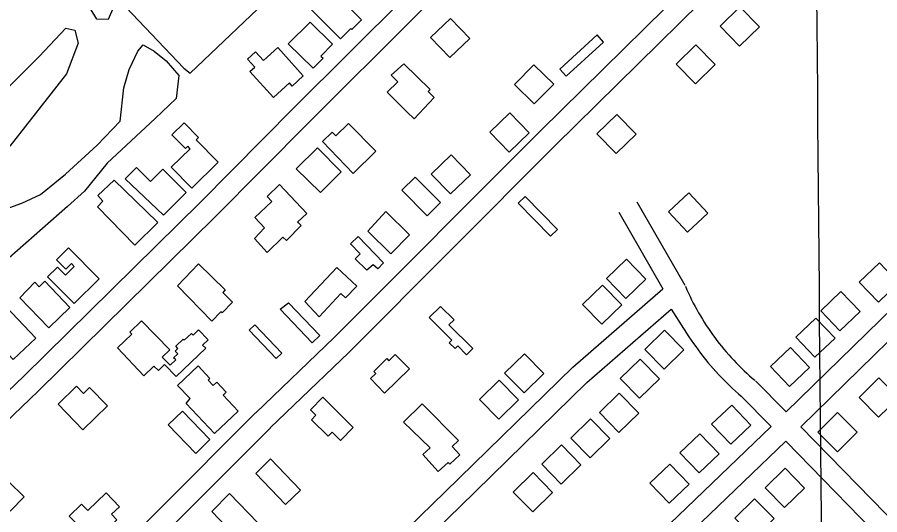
# Model space of a CAD drawing. Extents: x 3568792 to 3606828, y 529143 to 554785.
# Drawn here: x 3580470 to 3581715, y 535192 to 535909 of the extents above; entities that cross this region are included whole.
import ezdxf

# ---------------------------------------------------------------- set-up
doc = ezdxf.new("R2010")
doc.units = 0
for name, color, linetype in [('V-BLDG-OTLN', 7, 'Continuous'), ('V-DTCH-CNTR', 7, 'Continuous'), ('V-GRID-MAJR', 7, 'Continuous'), ('V-ROAD-CNTR', 7, 'Continuous'), ('V-SITE-VEGE', 7, 'Continuous')]:
    doc.layers.add(name, color=color, linetype=linetype)

msp = doc.modelspace()

# ---------------------------------------------------------------- linework, layer by layer
at = {"layer": 'V-BLDG-OTLN'}
for points in [[(3580889.9, 535925.4), (3580907.1, 535943.4), (3580914, 535936.4), (3580925.5, 535947.8), (3580967.4, 535905.8), (3580953.4, 535891.9), (3580952, 535893.2), (3580936.9, 535878.2)], [(3581513.4, 535924.4), (3581484.9, 535896.4), (3581512.9, 535867.8), (3581541.4, 535895.8)], [(3581095.7, 535907.7), (3581066.9, 535880), (3581094.6, 535851.2), (3581123.4, 535878.9)], [(3580861.6, 535871.3), (3580893.2, 535902.5), (3580925.4, 535870.4), (3580908.6, 535853.5), (3580911.8, 535850.3), (3580897.4, 535835.8)], [(3581316.6, 535873.6), (3581307.1, 535883.9), (3581253.3, 535834.5), (3581262.8, 535824.2)], [(3580840.4, 535793.4), (3580806.2, 535831.3), (3580813.1, 535837.6), (3580802.8, 535849), (3580814.5, 535859.5), (3580825.6, 535847.2), (3580846.3, 535865.8), (3580883.3, 535824.8), (3580867.1, 535810.2), (3580863.1, 535814.7)], [(3581449.8, 535869.8), (3581421.2, 535841.8), (3581449.2, 535813.3), (3581477.8, 535841.3)], [(3581028.4, 535842), (3581066.5, 535805.3), (3581063.4, 535802.1), (3581072, 535793.8), (3581043, 535762.9), (3581033.1, 535772.3), (3581004.1, 535801.4), (3581019.9, 535816.4), (3581010, 535825.8)], [(3581216.4, 535784.3), (3581244.6, 535812.7), (3581216.1, 535840.9), (3581188, 535812.5)], [(3581180.3, 535714.9), (3581209, 535742.8), (3581181.2, 535771.5), (3581152.5, 535743.7)], [(3581335.5, 535769.2), (3581306.9, 535741.2), (3581334.9, 535712.6), (3581363.5, 535740.6)], [(3580711.2, 535757.3), (3580732.2, 535735.9), (3580728.7, 535732.5), (3580760.6, 535700.1), (3580722.5, 535662.6), (3580692.7, 535693), (3580720, 535719.8), (3580716.5, 535723.4), (3580713.1, 535720.1), (3580693.7, 535740)], [(3580955.2, 535683.9), (3580910.9, 535730.1), (3580924.9, 535743.7), (3580930.2, 535738.3), (3580948.5, 535756.3), (3580988, 535716.3)], [(3580873.1, 535690.9), (3580903.6, 535721), (3580938, 535686.2), (3580907.9, 535656.4)], [(3581095.6, 535654.4), (3581124.3, 535682.2), (3581096.4, 535711), (3581067.7, 535683.1)], [(3580626.4, 535676.1), (3580642.4, 535692.5), (3580662.7, 535672.3), (3580680.4, 535690.1), (3580714.1, 535656.6), (3580681.7, 535624)], [(3580586.3, 535636), (3580594, 535644.1), (3580586.7, 535652), (3580610.3, 535674.3), (3580672.4, 535614.4), (3580673.5, 535613.2), (3580640.2, 535580.8)], [(3581044.9, 535678.9), (3581081.4, 535642.3), (3581062.2, 535623.1), (3581025.3, 535660)], [(3580813.2, 535620.5), (3580837.8, 535643.8), (3580831.1, 535651), (3580849.1, 535667.9), (3580888.4, 535626.2), (3580875, 535613.6), (3580875.6, 535612.9), (3580875.9, 535613.2), (3580880, 535608.9), (3580859, 535587.1), (3580853.5, 535592), (3580831.2, 535570), (3580812.6, 535590), (3580827.1, 535605.4)], [(3581203.2, 535650.9), (3581193.2, 535641), (3581240, 535593.4), (3581250, 535603.3)], [(3581437.5, 535599.5), (3581466.8, 535626.7), (3581439.6, 535656), (3581410.3, 535628.7)], [(3580976.2, 535600.8), (3581002.3, 535628.9), (3581036.3, 535595.7), (3581009.5, 535568.2)], [(3580962.2, 535593.2), (3580999.2, 535555.1), (3580990.8, 535546.6), (3580984.1, 535552.2), (3580975, 535544.3), (3580957.9, 535560.8), (3580965.4, 535567.9), (3580951.5, 535582.7)], [(3580514.2, 535535), (3580528.8, 535548.6), (3580540, 535537.2), (3580552.8, 535549.8), (3580548.7, 535554), (3580540.4, 535545.9), (3580526.9, 535559.6), (3580544.4, 535576.9), (3580588.7, 535531.9), (3580552.4, 535496.2)], [(3581348.7, 535503.8), (3581377.4, 535531.7), (3581349.5, 535560.4), (3581320.8, 535532.4)], [(3580701.5, 535522.1), (3580731.9, 535553.4), (3580770.4, 535516), (3580767, 535512.5), (3580781.3, 535498.5), (3580766, 535482.8), (3580764.3, 535484.5), (3580751.2, 535471)], [(3580885.5, 535499.4), (3580931.8, 535548.4), (3580960.3, 535521.5), (3580944.1, 535504.4), (3580937.5, 535510.6), (3580906.1, 535477.3)], [(3581713.3, 535498.4), (3581742.2, 535526), (3581714.5, 535554.9), (3581685.6, 535527.2)], [(3580474.1, 535504.6), (3580495.8, 535527), (3580502, 535520.5), (3580510.2, 535528.5), (3580546.5, 535490.8), (3580515.9, 535461.3)], [(3581314, 535466.4), (3581342.7, 535494.4), (3581314.8, 535523), (3581286.1, 535495.1)], [(3581657.7, 535457.1), (3581686.6, 535484.8), (3581658.9, 535513.7), (3581630.1, 535486)], [(3580849.9, 535488.2), (3580861.8, 535497.3), (3580906.9, 535450), (3580896.1, 535439.8)], [(3580421.6, 535460.7), (3580453.9, 535492.1), (3580497.3, 535446.5), (3580464.7, 535415.5)], [(3581064.8, 535476), (3581081.2, 535492.3), (3581100.8, 535472.9), (3581093.4, 535465.4), (3581127.7, 535431.4), (3581118.8, 535422.4), (3581106.1, 535435.1), (3581102.4, 535431.4), (3581093.9, 535439.8), (3581097.5, 535443.6)], [(3581621.6, 535418.8), (3581650.5, 535446.5), (3581622.8, 535475.3), (3581594, 535447.7)], [(3580615.2, 535432.3), (3580635.7, 535452.3), (3580633, 535455.2), (3580649.7, 535471.5), (3580690.7, 535429.5), (3580679.8, 535418.9), (3580691.1, 535407.2), (3580699.1, 535415), (3580696, 535418.1), (3580702.1, 535423.9), (3580698.4, 535427.7), (3580702.4, 535431.5), (3580699.3, 535434.7), (3580709.8, 535445), (3580711.5, 535443.3), (3580721.7, 535453.2), (3580724.1, 535450.7), (3580731.9, 535458.3), (3580745.8, 535444), (3580738, 535436.4), (3580742.4, 535431.9), (3580700, 535390.9), (3580683.1, 535408.2), (3580674.1, 535399.5), (3580667.8, 535406), (3580653.2, 535391.9)], [(3580805.1, 535457.8), (3580813.4, 535465.8), (3580852.5, 535424.7), (3580844.2, 535416.8)], [(3581404.7, 535457.9), (3581376.1, 535430), (3581404, 535401.4), (3581432.6, 535429.3)], [(3581000.4, 535366.8), (3580980.1, 535388), (3580987.8, 535395.5), (3580985, 535398.4), (3581003.7, 535416.8), (3581006.6, 535413.9), (3581015.8, 535423), (3581036.3, 535402)], [(3581201.8, 535367.4), (3581230.4, 535395.3), (3581202.5, 535424), (3581173.8, 535396)], [(3581584.9, 535376.4), (3581613.8, 535404.1), (3581586.1, 535433), (3581557.3, 535405.3)], [(3581369.3, 535416.3), (3581340.7, 535388.3), (3581368.6, 535359.7), (3581397.2, 535387.7)], [(3580714.4, 535352.2), (3580720.1, 535359.1), (3580701.9, 535378.3), (3580731.4, 535406.3), (3580748.6, 535388.2), (3580745.9, 535385.6), (3580753, 535378.1), (3580758.3, 535383), (3580772.1, 535368.5), (3580767.6, 535364.2), (3580789.4, 535341.1), (3580755.3, 535308.9)], [(3581165.2, 535329.3), (3581193.8, 535357.3), (3581165.9, 535385.9), (3581137.3, 535358)], [(3581713.7, 535388.9), (3581685.3, 535360.7), (3581713.5, 535332.3), (3581741.9, 535360.5)], [(3580529.4, 535351.2), (3580556.1, 535377.1), (3580566.1, 535366.7), (3580574.9, 535375.3), (3580600.7, 535348.7), (3580565.3, 535314.3)], [(3580911.3, 535361), (3580955.4, 535317.4), (3580936.8, 535298.6), (3580924.8, 535310.5), (3580919.2, 535304.9), (3580895.1, 535328.7), (3580901.5, 535335.1), (3580893.5, 535343)], [(3581339.2, 535366.9), (3581310.6, 535339), (3581338.6, 535310.4), (3581367.2, 535338.3)], [(3581078.1, 535253.9), (3581055.5, 535278.6), (3581066.4, 535288.3), (3581027.7, 535325.3), (3581054.8, 535351.5), (3581107.3, 535298.9), (3581097.9, 535290.1), (3581108.9, 535278.2), (3581094.6, 535264.8), (3581092.3, 535267.2)], [(3581500.2, 535293.3), (3581529.1, 535321), (3581501.4, 535349.9), (3581472.5, 535322.2)], [(3580688.2, 535321.3), (3580709.1, 535341), (3580748.6, 535300.1), (3580728, 535280.1)], [(3581654.2, 535339), (3581625.8, 535310.8), (3581653.9, 535282.4), (3581682.3, 535310.6)], [(3581297.8, 535330.2), (3581269.2, 535302.2), (3581297.2, 535273.6), (3581325.8, 535301.6)], [(3581454.4, 535251.9), (3581483.3, 535279.5), (3581455.6, 535308.4), (3581426.7, 535280.8)], [(3581256, 535292.4), (3581227.4, 535264.4), (3581255.3, 535235.8), (3581283.9, 535263.8)], [(3580403.4, 535229.4), (3580434.8, 535261.6), (3580480.4, 535217.4), (3580460.3, 535196.7), (3580448.6, 535208), (3580437.4, 535196.4)], [(3580814.6, 535250.9), (3580836, 535272.1), (3580879.3, 535227.2), (3580857.6, 535206.3)], [(3581411, 535208.3), (3581439.9, 535235.9), (3581412.2, 535264.8), (3581383.3, 535237.2)], [(3581214.9, 535252.4), (3581186.3, 535224.4), (3581214.3, 535195.8), (3581242.8, 535223.8)], [(3581578.4, 535258.6), (3581549.8, 535230.6), (3581577.8, 535202), (3581606.4, 535230)], [(3580570.8, 535158.5), (3580551.6, 535176.5), (3580555, 535179.7), (3580545.5, 535189.5), (3580563.3, 535206.7), (3580572.1, 535197.6), (3580598.6, 535223.1), (3580617.9, 535203.2), (3580606.6, 535192.3), (3580614.1, 535184.2), (3580599, 535169.8), (3580591.2, 535178)], [(3580751.2, 535196.2), (3580776.8, 535222), (3580817.5, 535179.8), (3580833.3, 535163), (3580816.3, 535146.6), (3580801.5, 535162.4), (3580792.1, 535153.4)], [(3581534.5, 535214.7), (3581505.9, 535186.7), (3581533.9, 535158.1), (3581562.5, 535186.1)]]:
    msp.add_lwpolyline(points, close=True, dxfattribs=at)
at = {"layer": 'V-DTCH-CNTR'}
msp.add_lwpolyline([(3580534.3, 536022.3), (3580711, 535835.9), (3580720, 535828.9), (3580973.2, 536069.6)], dxfattribs=at)
at = {"layer": 'V-GRID-MAJR'}
msp.add_spline([(3581635.7, 534620.4), (3581585.4, 540678.1), (3581535.2, 546738.9), (3581484.9, 552799.7), (3581484.9, 552802.8)], degree=3, dxfattribs=at)
at = {"layer": 'V-ROAD-CNTR'}
for p, q in [((3581324.7, 536232.7), (3580870.3, 535779.2)), ((3581535.6, 535384.8), (3581580, 535339.9)), ((3581601, 535318.5), (3581762, 535153.4))]:
    msp.add_line(p, q, dxfattribs=at)
for points in [[(3582184.8, 536703.3), (3581854, 536370.7), (3581554.8, 536070.3), (3581225.8, 535745.9), (3580927.8, 535447.2), (3580814.7, 535338.6)], [(3582206.1, 536682.1), (3581875.2, 536349.6), (3581576, 536049), (3581246.9, 535724.6), (3580948.8, 535425.8), (3580835.5, 535317)], [(3581623.9, 536490.7), (3581352.1, 536217.6), (3580891.5, 535757.9)], [(3581580, 535339.9), (3581812.4, 535566.8), (3582052.2, 535800.4), (3582253.1, 535993.2), (3582410.3, 536148.6), (3582477.1, 536210.9)], [(3581601, 535318.5), (3581833.3, 535545.3), (3582073, 535778.8), (3582274, 535971.7), (3582431.1, 536126.9), (3582497.5, 536189)], [(3579687.9, 534608.9), (3579722.4, 534642.3), (3579854.1, 534771.9), (3580040.5, 534957), (3580229.2, 535151.4), (3580479.9, 535391.4), (3580734.3, 535642.1), (3580870.3, 535779.1)], [(3579729.7, 534607.6), (3579743.3, 534620.8), (3579875.2, 534750.6), (3580061.9, 534935.9), (3580250.3, 535130.1), (3580500.8, 535369.9), (3580755.4, 535620.8), (3580891.6, 535758)], [(3581364.6, 535643.3), (3581433.9, 535522.7)], [(3581338.6, 535628.3), (3581402.1, 535517.6)], [(3580819.5, 534963.6), (3581088.1, 535224.6), (3581272.3, 535404.7), (3581402.1, 535517.6)], [(3581434.6, 535521.2), (3581436.8, 535516.2), (3581439, 535511.4), (3581441.3, 535506.6), (3581443.6, 535501.8), (3581446, 535497), (3581448.5, 535492.3), (3581451.1, 535487.6), (3581453.7, 535483), (3581456.4, 535478.4), (3581459.1, 535473.8), (3581461.9, 535469.3), (3581464.8, 535464.8), (3581467.8, 535460.4), (3581470.8, 535456), (3581473.9, 535451.6), (3581477, 535447.3), (3581480.2, 535443.1), (3581483.5, 535438.9), (3581486.8, 535434.7), (3581490.2, 535430.6), (3581493.6, 535426.5), (3581497.1, 535422.5), (3581500.7, 535418.5), (3581504.3, 535414.6), (3581507.9, 535410.7), (3581511.7, 535406.9), (3581515.5, 535403.1), (3581519.3, 535399.4), (3581523.2, 535395.8), (3581527.1, 535392.2), (3581531.1, 535388.7), (3581534.7, 535385.6)], [(3580840.4, 534942.1), (3581109, 535203.2), (3581292.6, 535382.6), (3581414.1, 535488.2)], [(3581414.1, 535488.2), (3581439.7, 535448.4), (3581442.9, 535443.6), (3581446.2, 535438.9), (3581449.5, 535434.2), (3581452.9, 535429.5), (3581456.3, 535424.9), (3581459.9, 535420.3), (3581463.5, 535415.8), (3581467.1, 535411.4), (3581470.8, 535407), (3581474.6, 535402.6), (3581478.5, 535398.3), (3581482.4, 535394.1), (3581486.3, 535389.9), (3581490.4, 535385.8), (3581494.5, 535381.7), (3581498.6, 535377.7), (3581502.8, 535373.8), (3581507.1, 535369.9), (3581511.4, 535366.1), (3581515.1, 535362.8)], [(3581514.3, 535363.6), (3581558.4, 535319)], [(3580081.9, 534611.5), (3580213.1, 534737.3), (3580535.1, 535058.5), (3580814.5, 535338.4)], [(3580123.9, 534610.2), (3580234.1, 534715.8), (3580556.3, 535037.3), (3580835.7, 535317.2)], [(3580827.5, 534615.1), (3581096.1, 534869.5), (3581375.6, 535143.2), (3581558.4, 535319)], [(3580871.3, 534615.4), (3581116.9, 534847.9), (3581396.5, 535121.7), (3581579.5, 535297.7)], [(3581579.5, 535297.7), (3581740.5, 535132.4)]]:
    msp.add_lwpolyline(points, dxfattribs=at)
at = {"layer": 'V-SITE-VEGE'}
for points in [[(3580609.4, 535924.1), (3580601.8, 535906.3), (3580585.2, 535906.9), (3580566.1, 535938.8)], [(3580374, 535725.9), (3580501.9, 535852.7), (3580540.7, 535893.5)], [(3580540.7, 535893.5), (3580553.4, 535891), (3580558.5, 535871.9), (3580541.4, 535828), (3580460, 535723.5)], [(3580442.2, 535628.6), (3580477.2, 535641.4), (3580504, 535653.5), (3580540.2, 535682.8), (3580586, 535724.9), (3580619.1, 535759.3), (3580624.1, 535807.7), (3580631.8, 535833.8), (3580644.5, 535860.5), (3580652.1, 535869.4), (3580668, 535860.5), (3580685.2, 535846.5), (3580703.7, 535825.6), (3580699.9, 535792.4), (3580669.4, 535763.1), (3580600, 535698.8), (3580567.6, 535658.6), (3580542.8, 535636.3), (3580446.8, 535551.6)]]:
    msp.add_lwpolyline(points, dxfattribs=at)

doc.saveas('drawing.dxf')
